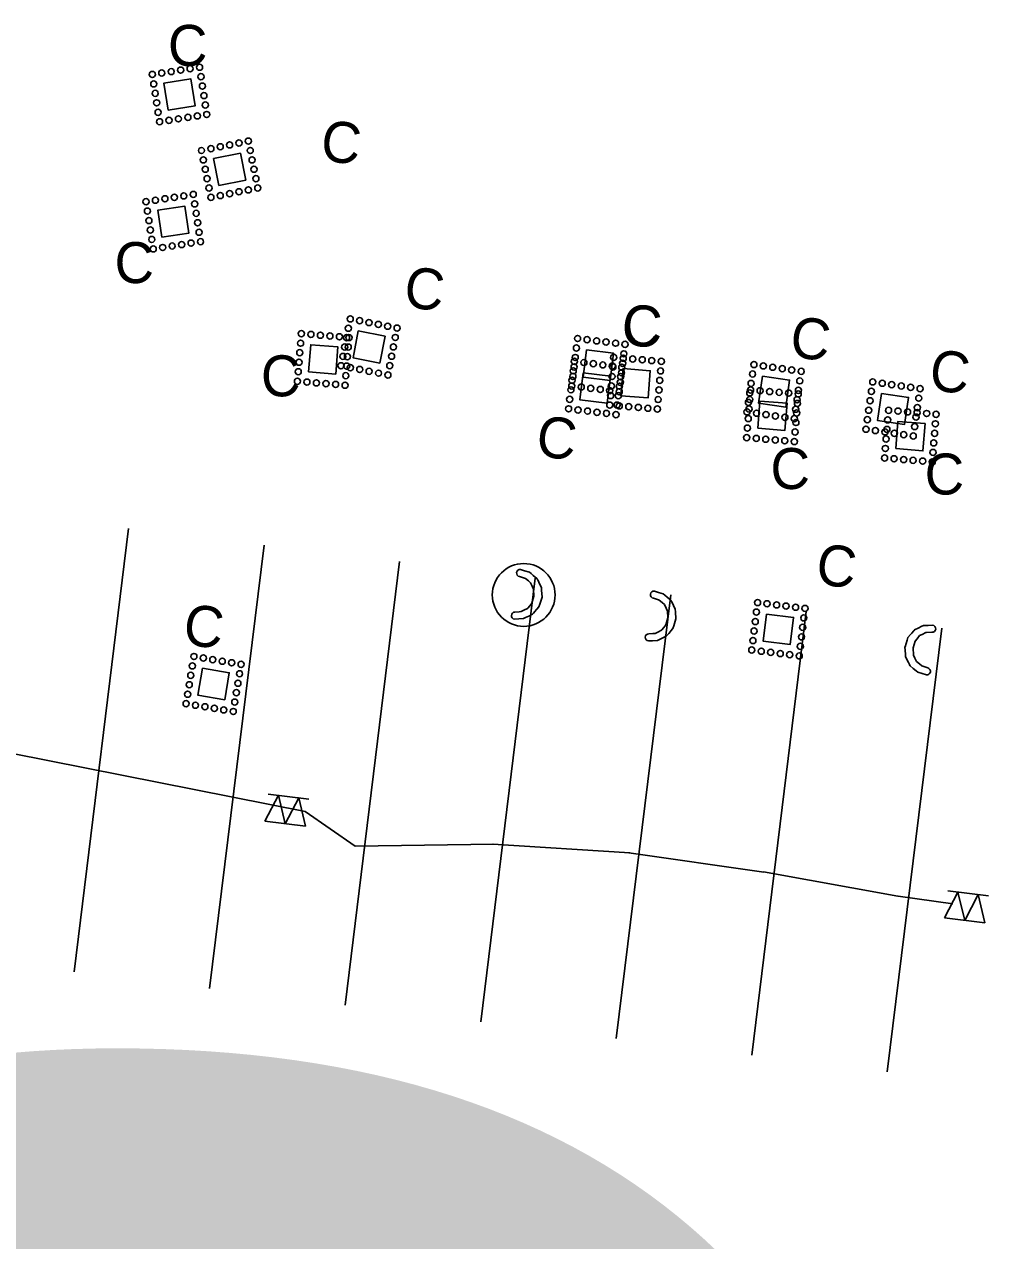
# Model space of a CAD drawing. Extents: x 2470000 to 2520000, y 340000 to 380000.
# Drawn here: x 2484481.2 to 2484834.7, y 365444.5 to 365889.7 of the extents above; entities that cross this region are included whole.
import ezdxf

# ---------------------------------------------------------------- set-up
doc = ezdxf.new("R2010")
doc.units = 0
for name, color, linetype in [('Coir Fiber Wattle with PAM Both CELL', 7, 'Continuous'), ('Label C CG CELL', 7, 'Continuous'), ('Prop Guardrail', 7, 'Continuous'), ('Prop Guardrail Anchor Unit CELL', 7, 'Continuous'), ('Prop Structure Anchor Unit CELL', 7, 'Continuous'), ('Rock Inlet Sediment Trap Type C CG CELL', 7, 'Continuous'), ('Scratch_Level_5', 7, 'Continuous'), ('Scratch_Level_6', 7, 'Continuous'), ('Sheet Data Field CELL', 7, 'Continuous'), ('Special Sediment Control Fence Section Both CELL', 7, 'Continuous'), ('Wattle Both CELL', 7, 'Continuous')]:
    doc.layers.add(name, color=color, linetype=linetype)

# ---------------------------------------------------------------- blocks, each defined once
blk = doc.blocks.new('C3')
at = {"layer": 'Prop Guardrail'}
blk.add_text('C', height=0.3, dxfattribs=at).set_placement((-0.161, -0.136))
blk = doc.blocks.new('C2')
at = {"layer": 'Prop Guardrail Anchor Unit CELL'}
blk.add_text('C', height=0.3, dxfattribs=at).set_placement((-0.161, -0.136))
blk = doc.blocks.new('C1')
at = {"layer": 'Label C CG CELL'}
blk.add_text('C', height=0.3, dxfattribs=at).set_placement((-0.161, -0.136))

msp = doc.modelspace()

# ---------------------------------------------------------------- linework, layer by layer
at = {"layer": 'Coir Fiber Wattle with PAM Both CELL'}
for p, q in [((2484664.35, 365687.02), (2484662.58, 365687.59)), ((2484664.35, 365687.02), (2484664.67, 365686.92)), ((2484665.81, 365685.97), (2484664.67, 365686.92)), ((2484666.6, 365685.32), (2484665.81, 365685.97)), ((2484667.21, 365684), (2484666.6, 365685.32)), ((2484667.05, 365677.85), (2484667.83, 365680.36)), ((2484667.71, 365682.91), (2484667.21, 365684)), ((2484667.83, 365680.37), (2484667.71, 365682.91)), ((2484667.83, 365680.37), (2484667.83, 365680.36)), ((2484664.16, 365675.22), (2484665.46, 365675.87)), ((2484665.61, 365676.05), (2484665.46, 365675.87)), ((2484665.61, 365676.05), (2484666.31, 365676.92)), ((2484667.05, 365677.85), (2484666.31, 365676.92)), ((2484660.83, 365674.6), (2484662.38, 365674.69)), ((2484662.38, 365674.69), (2484663.17, 365674.73)), ((2484663.17, 365674.73), (2484664.16, 365675.22))]:
    msp.add_line(p, q, dxfattribs=at)
msp.add_lwpolyline([(2484662.9, 365690.17), (2484664.39, 365689.71), (2484666.13, 365689.19), (2484666.77, 365688.65), (2484667.55, 365688.01), (2484668.93, 365686.87), (2484668.95, 365686.83), (2484669.15, 365686.43), (2484669.18, 365686.37), (2484669.6, 365685.51), (2484669.9, 365684.91), (2484670.54, 365683.59), (2484670.61, 365682.56), (2484670.78, 365680.01), (2484670.78, 365680), (2484669.97, 365677.49), (2484669.65, 365676.51), (2484668.92, 365675.65), (2484668.77, 365675.47), (2484668.14, 365674.74), (2484667.67, 365674.18), (2484667.55, 365674.05), (2484667.32, 365673.77), (2484667.31, 365673.77), (2484665.95, 365673.11), (2484664.74, 365672.53), (2484664.01, 365672.17), (2484662.26, 365672.05), (2484660.71, 365671.94)], dxfattribs=at)
msp.add_circle((2484664.06, 365680.85), 11.5, dxfattribs=at)
for centre, radius, start in [((2484662.74, 365688.88), 1.3, 83.0023), ((2484660.88, 365673.27), 1.33, 91.8897)]:
    msp.add_arc(centre, radius, start, 263.0023, dxfattribs=at)
at = {"layer": 'Prop Structure Anchor Unit CELL'}
for points in [[(2484752.97, 365673.85), (2484762.89, 365672.64), (2484761.68, 365662.71), (2484751.75, 365663.94)], [(2484546.39, 365653.99), (2484556.26, 365652.35), (2484554.62, 365642.48), (2484544.75, 365644.14)]]:
    msp.add_lwpolyline(points, close=True, dxfattribs=at)
for centre in [(2484749.27, 365674.58), (2484749.7, 365678.05), (2484753.17, 365677.63), (2484756.65, 365677.2), (2484760.12, 365676.77), (2484763.6, 365676.35), (2484767.07, 365675.92), (2484748.85, 365671.11), (2484766.64, 365672.45), (2484748.42, 365667.63), (2484766.22, 365668.97), (2484747.99, 365664.16), (2484765.36, 365662.02), (2484765.79, 365665.5), (2484543.31, 365658.32), (2484546.76, 365657.75), (2484550.21, 365657.17), (2484747.57, 365660.68), (2484751.04, 365660.26), (2484754.51, 365659.83), (2484757.99, 365659.4), (2484761.46, 365658.98), (2484764.94, 365658.55), (2484542.73, 365654.87), (2484553.66, 365656.6), (2484557.12, 365656.02), (2484560.57, 365655.45), (2484541.58, 365647.97), (2484542.16, 365651.42), (2484559.42, 365648.54), (2484560, 365652), (2484541.01, 365644.51), (2484558.85, 365645.09), (2484540.43, 365641.06), (2484543.88, 365640.49), (2484547.34, 365639.91), (2484550.79, 365639.34), (2484558.27, 365641.64), (2484554.24, 365638.76), (2484557.7, 365638.19)]:
    msp.add_circle(centre, 1.12, dxfattribs=at)
at = {"layer": 'Rock Inlet Sediment Trap Type C CG CELL'}
for points in [[(2484533.86, 365858.33), (2484532.35, 365868.22), (2484542.23, 365869.73), (2484543.74, 365859.85)], [(2484531.58, 365811.78), (2484530.06, 365821.66), (2484539.95, 365823.18), (2484541.45, 365813.29)], [(2484585.27, 365762.48), (2484586.09, 365772.45), (2484596.06, 365771.63), (2484595.22, 365761.67)], [(2484699.64, 365753.77), (2484700.46, 365763.73), (2484710.42, 365762.91), (2484709.59, 365752.95)], [(2484749.77, 365741.86), (2484750.59, 365751.83), (2484760.56, 365751.01), (2484759.73, 365741.04)], [(2484800.27, 365734.4), (2484801.09, 365744.37), (2484811.06, 365743.55), (2484810.23, 365733.58)]]:
    msp.add_lwpolyline(points, close=True, dxfattribs=at)
for centre in [(2484528.06, 365871.35), (2484531.52, 365871.88), (2484534.98, 365872.41), (2484538.44, 365872.94), (2484541.9, 365873.47), (2484545.36, 365874), (2484545.89, 365870.54), (2484528.59, 365867.89), (2484546.42, 365867.08), (2484529.12, 365864.43), (2484546.95, 365863.62), (2484529.65, 365860.97), (2484530.18, 365857.51), (2484547.48, 365860.16), (2484530.71, 365854.05), (2484534.17, 365854.58), (2484537.63, 365855.11), (2484541.09, 365855.64), (2484544.55, 365856.17), (2484548.01, 365856.7), (2484532.69, 365825.85), (2484536.15, 365826.38), (2484539.61, 365826.91), (2484543.07, 365827.44), (2484525.77, 365824.79), (2484526.3, 365821.33), (2484529.23, 365825.32), (2484543.6, 365823.98), (2484526.83, 365817.87), (2484544.13, 365820.52), (2484544.66, 365817.06), (2484527.36, 365814.41), (2484545.19, 365813.6), (2484527.89, 365810.95), (2484531.88, 365808.02), (2484535.34, 365808.55), (2484538.8, 365809.08), (2484542.26, 365809.61), (2484545.72, 365810.14), (2484528.42, 365807.49), (2484582.35, 365773), (2484582.64, 365776.49), (2484586.13, 365776.2), (2484589.62, 365775.92), (2484593.11, 365775.63), (2484596.59, 365775.34), (2484600.08, 365775.05), (2484582.07, 365769.51), (2484599.51, 365768.08), (2484599.8, 365771.56), (2484581.78, 365766.03), (2484599.22, 365764.59), (2484696.72, 365764.28), (2484697.01, 365767.77), (2484700.5, 365767.49), (2484703.99, 365767.2), (2484707.47, 365766.91), (2484710.96, 365766.62), (2484714.45, 365766.34), (2484581.2, 365759.05), (2484581.49, 365762.54), (2484598.93, 365761.1), (2484696.43, 365760.8), (2484713.88, 365759.36), (2484714.16, 365762.85), (2484584.69, 365758.76), (2484588.18, 365758.47), (2484591.67, 365758.19), (2484595.16, 365757.9), (2484598.65, 365757.61), (2484696.15, 365757.31), (2484713.59, 365755.87), (2484747.15, 365755.87), (2484750.63, 365755.58), (2484754.12, 365755.29), (2484757.61, 365755), (2484761.1, 365754.72), (2484695.57, 365750.33), (2484695.86, 365753.82), (2484713.3, 365752.38), (2484746.86, 365752.38), (2484764.3, 365750.94), (2484764.59, 365754.43), (2484699.06, 365750.04), (2484702.55, 365749.76), (2484706.04, 365749.47), (2484709.52, 365749.18), (2484713.01, 365748.89), (2484746.57, 365748.89), (2484764.01, 365747.45), (2484797.65, 365748.41), (2484801.14, 365748.12), (2484804.62, 365747.83), (2484808.11, 365747.55), (2484811.6, 365747.26), (2484815.09, 365746.97), (2484746, 365741.91), (2484746.28, 365745.4), (2484763.73, 365743.96), (2484797.07, 365741.43), (2484797.36, 365744.92), (2484814.8, 365743.48), (2484745.71, 365738.42), (2484749.2, 365738.14), (2484752.69, 365737.85), (2484756.17, 365737.56), (2484759.66, 365737.27), (2484763.15, 365736.99), (2484763.44, 365740.48), (2484796.78, 365737.94), (2484814.51, 365739.99), (2484796.5, 365734.45), (2484813.94, 365733.02), (2484814.23, 365736.51), (2484796.21, 365730.97), (2484799.7, 365730.68), (2484803.19, 365730.39), (2484806.67, 365730.1), (2484810.16, 365729.82), (2484813.65, 365729.53)]:
    msp.add_circle(centre, 1.12, dxfattribs=at)
at = {"layer": 'Scratch_Level_5'}
for p, q in [((2484519.37, 365705.22), (2484499.44, 365542.9)), ((2484569, 365699.12), (2484549.07, 365536.81)), ((2484618.62, 365693.03), (2484598.7, 365530.72)), ((2484668.25, 365686.94), (2484648.33, 365524.63)), ((2484717.88, 365680.85), (2484697.96, 365518.53)), ((2484767.51, 365674.76), (2484747.58, 365512.44)), ((2484817.13, 365668.67), (2484797.21, 365506.35))]:
    msp.add_line(p, q, dxfattribs=at)
for points in [[(2484550.5, 365840.56), (2484560.31, 365842.53), (2484562.27, 365832.72), (2484552.47, 365830.77)], [(2484603.5, 365777.47), (2484613.31, 365775.54), (2484611.38, 365765.73), (2484601.57, 365767.67)], [(2484687.06, 365770.51), (2484696.99, 365769.29), (2484695.77, 365759.36), (2484685.84, 365760.6)], [(2484685.88, 365762.15), (2484695.81, 365760.93), (2484694.59, 365751), (2484684.67, 365752.23)], [(2484751.53, 365760.91), (2484761.42, 365759.48), (2484760, 365749.58), (2484750.1, 365751.03)], [(2484795.08, 365754.57), (2484804.97, 365753.14), (2484803.54, 365743.24), (2484793.65, 365744.68)]]:
    msp.add_lwpolyline(points, close=True, dxfattribs=at)
for centre in [(2484549.51, 365844.2), (2484552.94, 365844.89), (2484556.37, 365845.58), (2484559.8, 365846.27), (2484563.24, 365846.96), (2484546.08, 365843.52), (2484546.77, 365840.08), (2484563.92, 365843.52), (2484564.61, 365840.09), (2484547.45, 365836.65), (2484565.3, 365836.66), (2484548.14, 365833.22), (2484565.99, 365833.23), (2484548.83, 365829.79), (2484549.52, 365826.36), (2484552.95, 365827.04), (2484556.38, 365827.73), (2484559.81, 365828.42), (2484563.25, 365829.11), (2484566.68, 365829.8), (2484600.53, 365781.89), (2484599.86, 365778.46), (2484603.97, 365781.22), (2484607.4, 365780.54), (2484610.84, 365779.87), (2484614.27, 365779.19), (2484617.71, 365778.52), (2484599.19, 365775.02), (2484617.03, 365775.08), (2484683.79, 365774.71), (2484687.27, 365774.28), (2484690.74, 365773.85), (2484694.21, 365773.43), (2484697.69, 365773), (2484701.16, 365772.57), (2484597.84, 365768.15), (2484598.51, 365771.59), (2484615.68, 365768.22), (2484616.36, 365771.65), (2484683.36, 365771.23), (2484700.73, 365769.1), (2484597.16, 365764.72), (2484600.6, 365764.04), (2484615.01, 365764.78), (2484682.51, 365764.29), (2484682.61, 365766.34), (2484682.94, 365767.76), (2484686.09, 365765.92), (2484689.56, 365765.49), (2484693.04, 365765.06), (2484696.51, 365764.64), (2484699.98, 365764.21), (2484700.31, 365765.63), (2484748.35, 365765.18), (2484751.81, 365764.68), (2484755.28, 365764.18), (2484758.74, 365763.68), (2484604.03, 365763.37), (2484607.47, 365762.7), (2484610.9, 365762.02), (2484614.34, 365761.35), (2484681.76, 365759.4), (2484682.08, 365760.81), (2484682.19, 365762.87), (2484699.56, 365760.74), (2484699.88, 365762.15), (2484747.85, 365761.71), (2484762.2, 365763.18), (2484765.17, 365759.21), (2484765.67, 365762.68), (2484681.33, 365755.92), (2484681.66, 365757.34), (2484685.13, 365756.91), (2484688.61, 365756.48), (2484692.08, 365756.06), (2484695.55, 365755.63), (2484699.03, 365755.2), (2484699.13, 365757.26), (2484699.45, 365758.68), (2484746.85, 365754.79), (2484747.35, 365758.25), (2484764.67, 365755.75), (2484791.4, 365755.37), (2484791.9, 365758.83), (2484795.36, 365758.33), (2484798.82, 365757.83), (2484802.29, 365757.33), (2484805.75, 365756.83), (2484809.22, 365756.33), (2484680.91, 365752.45), (2484698.28, 365750.32), (2484698.7, 365753.79), (2484746.35, 365751.32), (2484764.17, 365752.28), (2484790.9, 365751.91), (2484808.72, 365752.87), (2484680.48, 365748.97), (2484683.95, 365748.55), (2484687.43, 365748.12), (2484690.9, 365747.69), (2484694.38, 365747.27), (2484697.85, 365746.84), (2484745.84, 365747.86), (2484749.31, 365747.36), (2484752.77, 365746.86), (2484756.24, 365746.36), (2484759.7, 365745.86), (2484763.67, 365748.82), (2484790.39, 365748.44), (2484807.72, 365745.94), (2484808.22, 365749.4), (2484763.17, 365745.36), (2484789.39, 365741.51), (2484789.89, 365744.98), (2484807.21, 365742.48), (2484792.86, 365741.01), (2484796.32, 365740.51), (2484799.79, 365740.01), (2484803.25, 365739.51), (2484806.71, 365739.01)]:
    msp.add_circle(centre, 1.12, dxfattribs=at)
at = {"layer": 'Sheet Data Field CELL'}
for p, q in [((2484584.1, 365601.56), (2484602.32, 365588.89)), ((2484602.32, 365588.89), (2484653.14, 365589.66)), ((2484652.74, 365589.67), (2484702.88, 365586.42)), ((2484702.5, 365586.46), (2484752.02, 365579.43)), ((2484751.84, 365579.46), (2484801.06, 365570.65)), ((2484801.24, 365570.62), (2484821.17, 365567.81))]:
    msp.add_line(p, q, dxfattribs=at)
msp.add_lwpolyline([(2484357.04, 365640.85), (2484409.56, 365636.12), (2484584.1, 365601.56)], dxfattribs=at)
at = {"layer": 'Special Sediment Control Fence Section Both CELL'}
for p, q in [((2484570.5, 365607.98), (2484585.39, 365606.13)), ((2484569.27, 365598.06), (2484584.15, 365596.2)), ((2484819.33, 365572.56), (2484834.22, 365570.71)), ((2484818.1, 365562.64), (2484832.98, 365560.78))]:
    msp.add_line(p, q, dxfattribs=at)
for points in [[(2484569.27, 365598.06), (2484574.22, 365607.52), (2484576.71, 365597.13)], [(2484576.71, 365597.13), (2484581.67, 365606.59), (2484584.15, 365596.2)], [(2484818.1, 365562.64), (2484823.06, 365572.1), (2484825.54, 365561.71)], [(2484825.54, 365561.71), (2484830.5, 365571.17), (2484832.98, 365560.78)]]:
    msp.add_lwpolyline(points, dxfattribs=at)
at = {"layer": 'Wattle Both CELL'}
for p, q in [((2484713.37, 365679.07), (2484711.6, 365679.64)), ((2484713.37, 365679.07), (2484713.69, 365678.97)), ((2484714.82, 365678.03), (2484713.69, 365678.97)), ((2484715.61, 365677.37), (2484714.82, 365678.03)), ((2484716.22, 365676.06), (2484715.61, 365677.37)), ((2484716.73, 365674.96), (2484716.22, 365676.06)), ((2484716.07, 365669.9), (2484716.84, 365672.41)), ((2484716.84, 365672.42), (2484716.73, 365674.96)), ((2484716.84, 365672.42), (2484716.84, 365672.41)), ((2484709.85, 365666.65), (2484711.4, 365666.74)), ((2484711.4, 365666.74), (2484712.19, 365666.78)), ((2484712.19, 365666.78), (2484713.18, 365667.28)), ((2484713.18, 365667.28), (2484714.48, 365667.92)), ((2484714.63, 365668.11), (2484714.48, 365667.92)), ((2484714.63, 365668.11), (2484715.32, 365668.97)), ((2484716.07, 365669.9), (2484715.32, 365668.97)), ((2484809.95, 365666.41), (2484811.28, 365667.06)), ((2484811.61, 365667.08), (2484811.28, 365667.06)), ((2484811.61, 365667.08), (2484813.47, 365667.2)), ((2484806.64, 365661.47), (2484807.36, 365663.9)), ((2484807.36, 365663.9), (2484808.12, 365664.84)), ((2484808.12, 365664.84), (2484809.02, 365665.96)), ((2484809.02, 365665.96), (2484809.95, 365666.41)), ((2484806.64, 365661.47), (2484806.63, 365661.46)), ((2484806.77, 365658.83), (2484806.63, 365661.46)), ((2484806.77, 365658.83), (2484807.27, 365657.75)), ((2484807.74, 365656.74), (2484807.27, 365657.75)), ((2484807.74, 365656.74), (2484807.84, 365656.53)), ((2484808.95, 365655.58), (2484807.84, 365656.53)), ((2484809.79, 365654.87), (2484808.95, 365655.58)), ((2484810.54, 365654.63), (2484809.79, 365654.87)), ((2484812.03, 365654.18), (2484810.54, 365654.63))]:
    msp.add_line(p, q, dxfattribs=at)
for points in [[(2484711.91, 365682.22), (2484713.41, 365681.77), (2484715.14, 365681.24), (2484715.79, 365680.71), (2484716.57, 365680.06), (2484717.95, 365678.92), (2484717.97, 365678.88), (2484718.16, 365678.49), (2484718.2, 365678.42), (2484718.62, 365677.56), (2484718.91, 365676.96), (2484719.56, 365675.65), (2484719.63, 365674.61), (2484719.79, 365672.06), (2484719.79, 365672.05), (2484718.99, 365669.54), (2484718.67, 365668.56), (2484717.94, 365667.7), (2484717.78, 365667.52), (2484717.16, 365666.79), (2484716.68, 365666.23), (2484716.57, 365666.1), (2484716.33, 365665.82), (2484716.33, 365665.82), (2484714.97, 365665.16), (2484713.76, 365664.58), (2484713.03, 365664.23), (2484711.27, 365664.1), (2484709.73, 365664)], [(2484813.79, 365669.78), (2484812.23, 365669.7), (2484810.42, 365669.61), (2484809.66, 365669.25), (2484808.75, 365668.81), (2484807.13, 365668.03), (2484807.11, 365668), (2484806.82, 365667.67), (2484806.77, 365667.61), (2484806.15, 365666.88), (2484805.73, 365666.37), (2484804.78, 365665.25), (2484804.46, 365664.26), (2484803.69, 365661.83), (2484803.68, 365661.82), (2484803.86, 365659.19), (2484803.93, 365658.16), (2484804.43, 365657.15), (2484804.54, 365656.93), (2484804.97, 365656.07), (2484805.29, 365655.42), (2484805.37, 365655.27), (2484805.54, 365654.94), (2484805.54, 365654.93), (2484806.7, 365653.96), (2484807.73, 365653.11), (2484808.36, 365652.59), (2484810.03, 365652.05), (2484811.5, 365651.57)]]:
    msp.add_lwpolyline(points, dxfattribs=at)
for centre, radius, start, end in [((2484711.76, 365680.93), 1.3, 83.0023, 263.0023), ((2484709.89, 365665.32), 1.33, 91.8897, 263.0023), ((2484813.63, 365668.49), 1.3, 263.0023, 83.0023), ((2484811.66, 365652.89), 1.33, 263.0023, 74.1149)]:
    msp.add_arc(centre, radius, start, end, dxfattribs=at)

# ---------------------------------------------------------------- block references
at = {"layer": 'Prop Guardrail', "xscale": 50, "yscale": 50, "rotation": -6.997703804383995}
for p in [(2484769.86, 365773.86), (2484820.89, 365761.77)]:
    msp.add_blockref('C3', p, dxfattribs=at)
at = {"layer": 'Prop Structure Anchor Unit CELL', "xscale": 50.00000000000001, "yscale": 49.99999999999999, "rotation": -6.997703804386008}
msp.add_blockref('C2', (2484779.38, 365690.68), dxfattribs=at)
at = {"layer": 'Rock Inlet Sediment Trap Type C CG CELL', "xscale": 50, "yscale": 50}
for p in [(2484541.84, 365881.28), (2484522.28, 365801.79), (2484708.26, 365778.56), (2484575.89, 365760.34), (2484762.46, 365726.41), (2484818.92, 365724.4)]:
    msp.add_blockref('C1', p, dxfattribs=at)
at = {"layer": 'Rock Inlet Sediment Trap Type C CG CELL', "xscale": 50.00000000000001, "yscale": 49.99999999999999, "rotation": -6.997703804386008}
msp.add_blockref('C2', (2484547.7, 365668.56), dxfattribs=at)
at = {"layer": 'Scratch_Level_5', "xscale": 49.99999999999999, "yscale": 50.00000000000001, "rotation": -6.997703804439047}
for p in [(2484597.99, 365845.73), (2484628.5, 365792.13), (2484707.99, 365778.55), (2484676.93, 365737.57)]:
    msp.add_blockref('C3', p, dxfattribs=at)

# ---------------------------------------------------------------- texts
at = {"layer": 'Scratch_Level_6'}
msp.add_text('4386', height=1000, dxfattribs=at).set_placement((2483403.76, 364500))

doc.saveas('drawing.dxf')
